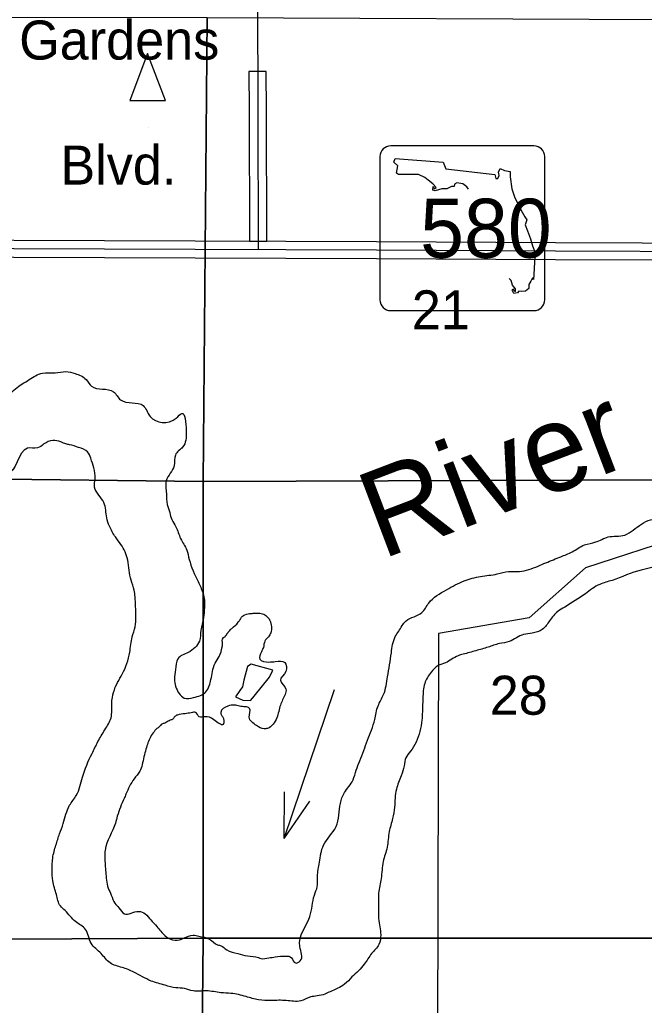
# Model space of a CAD drawing. Extents: x 380424 to 701066, y 1117407 to 1412949.
# Drawn here: x 519120 to 526323, y 1336064 to 1347425 of the extents above; entities that cross this region are included whole.
import ezdxf

# ---------------------------------------------------------------- set-up
doc = ezdxf.new("R2010")
doc.units = 0
for name, color, linetype in [('Cities Incorporated Area', 7, 'Continuous'), ('County Route Divided Highway Outline and Fill', 7, 'Continuous'), ('County Routes Highway Center Lines', 7, 'Continuous'), ('Culture', 7, 'Continuous'), ('Culture Text', 7, 'Continuous'), ('Islands', 7, 'Continuous'), ('Masks for Road Features', 7, 'Continuous'), ('Roadshilelds State Highways', 7, 'Continuous'), ('Section Lines', 7, 'Continuous'), ('Section Numbers', 7, 'Continuous'), ('State Roads Related Text', 7, 'Continuous'), ('State Route Divided Highway Outline and Fill', 7, 'Continuous'), ('State Routes Highway Center Lines', 7, 'Continuous'), ('Wide Rivers and Canals', 7, 'Continuous'), ('Wide Rivers and Canals Text', 7, 'Continuous')]:
    doc.layers.add(name, color=color, linetype=linetype)

msp = doc.modelspace()

# ---------------------------------------------------------------- linework, layer by layer
at = {"layer": 'Cities Incorporated Area'}
msp.add_lwpolyline([(534550, 1358334), (529742, 1358333), (528607, 1358333), (526669, 1358336), (526713, 1352805), (527981, 1352799), (527906, 1344548), (527884, 1342040), (527913, 1341844), (525644, 1341106), (524995, 1340530), (523948, 1340351), (523934, 1334150), (526494, 1334156), (526501, 1333156), (526466, 1326262), (529138, 1326253), (529132, 1321129), (537211, 1320996)], dxfattribs=at)
at = {"layer": 'County Route Divided Highway Outline and Fill'}
msp.add_lwpolyline([(521969, 1344872), (521965, 1346380), (521964, 1346829), (521764, 1346829), (521765, 1346379), (521769, 1344872)], close=True, dxfattribs=at)
at = {"layer": 'County Routes Highway Center Lines'}
msp.add_lwpolyline([(521847, 1352829), (521865, 1346379), (521870, 1344772)], dxfattribs=at)
at = {"layer": 'Culture'}
msp.add_line((520605, 1346179), (520605, 1346179), dxfattribs=at)
msp.add_line((520605, 1346179), (520605, 1346179), dxfattribs=at)
msp.add_lwpolyline([(520595, 1347036), (520391, 1346494), (520800, 1346494)], close=True, dxfattribs=at)
at = {"layer": 'Islands'}
msp.add_lwpolyline([(521825, 1339627), (522000, 1339846), (522038, 1339927), (521790, 1339995), (521746, 1339971), (521703, 1339811), (521688, 1339735), (521659, 1339691), (521609, 1339618), (521694, 1339580), (521781, 1339577), (521828, 1339633)], close=True, dxfattribs=at)
at = {"layer": 'Masks for Road Features'}
msp.add_line((521769, 1344872), (521969, 1344872), dxfattribs=at)
at = {"layer": 'Roadshilelds State Highways'}
for p, q in [((525050, 1345971), (523400, 1345971)), ((523275, 1345846), (523275, 1344196)), ((525175, 1344196), (525175, 1345846)), ((523400, 1344071), (525050, 1344071))]:
    msp.add_line(p, q, dxfattribs=at)
for points in [[(524294, 1345472), (524275, 1345497), (524232, 1345533), (524163, 1345543), (524133, 1345530), (524130, 1345501), (524100, 1345504), (524047, 1345474), (523988, 1345474), (523912, 1345454), (523886, 1345461), (523889, 1345504), (523905, 1345474), (523922, 1345491), (523886, 1345533), (523830, 1345576), (523793, 1345606), (523721, 1345639), (523645, 1345642), (523490, 1345639), (523467, 1345656), (523480, 1345741), (523434, 1345784), (523451, 1345824)], [(523451, 1345824), (524004, 1345784), (524034, 1345705), (524598, 1345642), (524611, 1345596), (524634, 1345596), (524650, 1345629), (524641, 1345669), (524660, 1345708), (524710, 1345685), (524776, 1345675), (524776, 1345613), (524795, 1345477), (524828, 1345382), (524898, 1345233), (524944, 1345154), (524970, 1345118), (524950, 1345062), (524977, 1344993), (525010, 1344897), (525033, 1344818), (525059, 1344748), (525059, 1344686), (525053, 1344560), (525049, 1344488), (525046, 1344432), (525033, 1344448), (525016, 1344412), (524993, 1344372), (524993, 1344326), (524954, 1344297), (524911, 1344290), (524875, 1344297), (524861, 1344277), (524819, 1344270), (524799, 1344307), (524809, 1344323), (524822, 1344300), (524838, 1344293), (524838, 1344323), (524802, 1344366), (524789, 1344419), (524766, 1344443)]]:
    msp.add_lwpolyline(points, dxfattribs=at)
for centre, start, end in [((523400, 1345846), 90, 180), ((525050, 1345846), 0, 90), ((523400, 1344196), 180, 270), ((525050, 1344196), 270, 360)]:
    msp.add_arc(centre, 125, start, end, dxfattribs=at)
at = {"layer": 'Section Lines'}
for points in [[(521283, 1347450), (521235, 1342101), (515965, 1342164), (515972, 1347457)], [(526567, 1347429), (526567, 1347420), (526549, 1342119), (521247, 1342100), (521235, 1342101), (521283, 1347450)], [(521235, 1342101), (521235, 1342095), (521234, 1336838), (515926, 1336811), (515965, 1342164)], [(526549, 1342119), (526549, 1342103), (526490, 1336838), (521234, 1336838), (521235, 1342095), (521235, 1342101), (521247, 1342100)], [(521234, 1336838), (521234, 1336827), (521199, 1333044), (521186, 1331539), (515873, 1331536), (515878, 1333062), (515926, 1336811)], [(526490, 1336838), (526507, 1333026), (526507, 1331518), (522538, 1331527), (521186, 1331539), (521199, 1333044), (521234, 1336827), (521234, 1336838)]]:
    msp.add_lwpolyline(points, close=True, dxfattribs=at)
at = {"layer": 'State Route Divided Highway Outline and Fill'}
for points in [[(498964, 1345765), (499317, 1345541), (499589, 1345396), (499858, 1345305), (500107, 1345262), (500241, 1345266), (500393, 1345250), (501180, 1345241), (504534, 1345237), (504973, 1345229), (505273, 1345169), (505682, 1345091), (505907, 1345079), (507279, 1345062), (508992, 1345035), (513085, 1344970), (513328, 1344949), (513533, 1344920), (513939, 1344912), (514868, 1344899), (523236, 1344867), (525301, 1344858), (529299, 1344843), (529276, 1329155)], [(529076, 1329155), (529099, 1344644), (525300, 1344658), (523236, 1344667), (514866, 1344699), (513936, 1344712), (513517, 1344720), (513306, 1344750), (513074, 1344770), (508989, 1344835), (507276, 1344862), (505900, 1344879), (505658, 1344892), (505234, 1344972), (504951, 1345029), (504531, 1345037), (501179, 1345041), (500381, 1345050), (500233, 1345066), (500093, 1345062), (499808, 1345111), (499510, 1345212), (499216, 1345367), (498861, 1345593)]]:
    msp.add_lwpolyline(points, dxfattribs=at)
at = {"layer": 'State Routes Highway Center Lines'}
msp.add_lwpolyline([(529176, 1329155), (529199, 1344743), (525300, 1344758), (523236, 1344767), (514867, 1344799), (513938, 1344812), (513525, 1344820), (513317, 1344849), (513079, 1344870), (508990, 1344935), (507278, 1344962), (505903, 1344979), (505670, 1344991), (505253, 1345070), (504962, 1345129), (504532, 1345137), (501179, 1345141), (500387, 1345150), (500237, 1345166), (500100, 1345162), (499833, 1345208), (499550, 1345304), (499266, 1345454), (498912, 1345679)], dxfattribs=at)
at = {"layer": 'Wide Rivers and Canals'}
for points in [[(517675, 1342342), (517707, 1342351), (517768, 1342345), (517821, 1342371), (517870, 1342386), (517920, 1342374), (517958, 1342316), (518180, 1342409), (518332, 1342526), (518466, 1342672), (518556, 1342768), (518731, 1342920), (518839, 1342990), (519149, 1343226), (519230, 1343276), (519382, 1343352), (519528, 1343355), (519654, 1343369), (519759, 1343346), (519886, 1343277), (519949, 1343200), (520202, 1343136), (520284, 1343042), (520545, 1342976), (520623, 1342852), (520926, 1342832), (520988, 1342887), (521040, 1342686), (520999, 1342499), (520915, 1342406), (520900, 1342284), (520810, 1342111), (520812, 1341963), (520821, 1341837), (520850, 1341744), (520874, 1341662), (520920, 1341580), (520976, 1341444), (521046, 1341312), (521075, 1341204), (521177, 1340948), (521233, 1340814), (521250, 1340732), (521250, 1340650), (521239, 1340530), (521209, 1340387), (521192, 1340263), (521063, 1340132), (520944, 1340059), (520918, 1339933), (520906, 1339822), (520918, 1339743), (520958, 1339659), (521017, 1339606), (521125, 1339612), (521268, 1339678), (521306, 1339746), (521326, 1339819), (521344, 1339910), (521373, 1340006), (521422, 1340085), (521455, 1340193), (521458, 1340210), (521458, 1340222), (521460, 1340240), (521460, 1340248), (521458, 1340251), (521487, 1340313), (521493, 1340316), (521495, 1340321), (521507, 1340336), (521510, 1340345), (521522, 1340359), (521525, 1340365), (521533, 1340374), (521551, 1340394), (521565, 1340409), (521638, 1340479), (521644, 1340488), (521656, 1340499), (521659, 1340508), (521665, 1340514), (521669, 1340522), (521790, 1340581), (521837, 1340584), (521889, 1340584), (521948, 1340564), (521983, 1340535), (522006, 1340499), (522015, 1340359), (521989, 1340313), (521948, 1340263), (521930, 1340190), (521907, 1340137), (521889, 1340053), (521992, 1340021), (522068, 1340026)], [(522952, 1336391), (522867, 1336306), (522702, 1336221), (522640, 1336193), (522550, 1336172), (522476, 1336160), (522362, 1336115), (522194, 1336119), (522022, 1336119), (521874, 1336127), (521731, 1336164), (521555, 1336201), (521440, 1336209), (521272, 1336230), (521120, 1336230), (521022, 1336258), (520920, 1336266), (520797, 1336295), (520637, 1336344), (520436, 1336447), (520301, 1336500), (520162, 1336553), (520059, 1336660), (519944, 1336779), (519879, 1336939), (519764, 1337029), (519643, 1337156), (519590, 1337209), (519543, 1337340), (519501, 1337499), (519495, 1337620), (519501, 1337763), (519538, 1337910), (519580, 1338042), (519622, 1338158), (519696, 1338369), (519773, 1338484), (519843, 1338694), (519954, 1338966), (520023, 1339103), (520102, 1339240), (520173, 1339378), (520182, 1339548), (520249, 1339786), (520302, 1339880), (520389, 1340133), (520418, 1340310), (520451, 1340428), (520456, 1340661), (520451, 1340772), (520442, 1340848), (520404, 1340965), (520383, 1341079), (520366, 1341196), (520287, 1341377), (520224, 1341462), (520155, 1341588), (520123, 1341683), (520092, 1341858), (519984, 1342035), (519989, 1342134), (519976, 1342259), (519939, 1342369), (519902, 1342443), (519800, 1342494), (519695, 1342526), (519654, 1342534), (519595, 1342558), (519502, 1342575), (519400, 1342534), (519324, 1342488), (519210, 1342485), (518974, 1342204), (518886, 1342228), (518819, 1342190), (518717, 1342134), (518635, 1342134), (518606, 1342056), (518445, 1341886), (518294, 1341784), (518209, 1341673), (518083, 1341574), (517859, 1341546), (517823, 1341551), (517764, 1341562), (517685, 1341573), (517585, 1341573), (517458, 1341551), (517337, 1341504), (517226, 1341441), (517115, 1341377), (517020, 1341319), (516894, 1341261), (516732, 1341180), (516572, 1341137), (516373, 1341078), (515760, 1340880)], [(523363, 1339852), (523406, 1340126), (523452, 1340314), (523491, 1340376), (523577, 1340496), (523758, 1340592), (523838, 1340700), (524042, 1340854), (524247, 1340956), (524434, 1341007), (524627, 1341036), (524758, 1341064), (524883, 1341064), (525099, 1341127), (525275, 1341200), (525360, 1341234), (525491, 1341291), (525633, 1341371), (525763, 1341405), (525905, 1341462), (526098, 1341485), (526195, 1341541), (526394, 1341661), (526545, 1341678), (526698, 1341689), (526899, 1341715), (527052, 1341736), (527289, 1341794), (527384, 1341815), (527564, 1341877), (527785, 1341956), (527871, 1341979)], [(528992, 1341326), (528917, 1341398), (528903, 1341568), (528887, 1341604), (528802, 1341661), (528626, 1341672), (528535, 1341666), (528456, 1341655), (528376, 1341649), (528280, 1341621), (528194, 1341610), (528075, 1341592), (527944, 1341525), (527801, 1341462), (527654, 1341430), (527553, 1341399), (527331, 1341359), (527138, 1341303), (526950, 1341257), (526865, 1341263), (526746, 1341252), (526615, 1341183), (526519, 1341149), (526411, 1341109), (526286, 1341081), (525951, 1340962), (525809, 1340916), (525644, 1340808), (525405, 1340655), (525326, 1340604), (525231, 1340496), (525147, 1340396), (525031, 1340354), (524931, 1340338), (524766, 1340257), (524652, 1340233), (524521, 1340192), (524381, 1340151), (524234, 1340110), (524177, 1340093), (524029, 1340011), (523947, 1339979), (523865, 1339905), (523791, 1339773), (523770, 1339604), (523764, 1339446), (523759, 1339351), (523691, 1339098), (523627, 1338992), (523574, 1338918), (523554, 1338824), (523521, 1338710), (523464, 1338554), (523443, 1338348), (523421, 1338216), (523382, 1338066), (523357, 1337886), (523312, 1337722), (523288, 1337525), (523259, 1337358), (523259, 1337170), (523259, 1337063), (523283, 1336875), (523263, 1336765), (523179, 1336660), (523094, 1336538), (522952, 1336391)], [(522068, 1340026), (522176, 1340015), (522190, 1339913), (522126, 1339813), (522190, 1339708), (522181, 1339647), (522126, 1339524), (522086, 1339377), (521977, 1339256), (521939, 1339250), (521852, 1339288), (521767, 1339384), (521770, 1339486), (521746, 1339501), (521723, 1339504), (521653, 1339513), (521598, 1339524), (521519, 1339513), (521440, 1339440), (521446, 1339410), (521458, 1339393), (521466, 1339302), (521358, 1339356), (521256, 1339390), (521189, 1339390), (521148, 1339440), (521098, 1339437), (521028, 1339425), (520938, 1339410), (520909, 1339393), (520903, 1339387), (520880, 1339358), (520868, 1339355), (520821, 1339331), (520783, 1339314), (520751, 1339299), (520737, 1339282), (520716, 1339264), (520669, 1339218), (520599, 1339089), (520576, 1339017), (520532, 1338838), (520506, 1338762), (520440, 1338676), (520345, 1338496), (520324, 1338449), (520246, 1338245), (520223, 1338163), (520106, 1337854), (520106, 1337684), (520112, 1337597), (520141, 1337416), (520176, 1337334), (520217, 1337240), (520264, 1337188), (520328, 1337118), (520491, 1337147), (520567, 1337118), (520631, 1337048), (520702, 1336972), (520795, 1336867), (520912, 1336814), (521011, 1336837), (521122, 1336872), (521186, 1336861), (521309, 1336826), (521402, 1336761), (521443, 1336750), (521507, 1336703), (521636, 1336662), (521746, 1336633), (521875, 1336615), (521904, 1336604), (521992, 1336610), (522068, 1336621), (522187, 1336632), (522253, 1336613), (522300, 1336552), (522355, 1336576), (522351, 1336740), (522466, 1337087), (522519, 1337335), (522551, 1337430), (522554, 1337549), (522577, 1337713), (522624, 1337909), (522769, 1338124), (522818, 1338392), (522866, 1338515), (522964, 1338661), (523001, 1338775), (523042, 1338882), (523132, 1339120), (523214, 1339357), (523253, 1339515), (523316, 1339647), (523363, 1339852)]]:
    msp.add_spline(points, degree=3, dxfattribs=at)
at = {"layer": 'Wide Rivers and Canals Text'}
for q in [(522749, 1339705), (522172, 1338524), (522465, 1338416)]:
    msp.add_line((522171, 1337988), q, dxfattribs=at)

# ---------------------------------------------------------------- texts
at = {"layer": 'Culture Text'}
msp.add_text('Gardens', height=450, rotation=0.0004, dxfattribs=at).set_placement((519114, 1346965))
at = {"layer": 'Roadshilelds State Highways'}
msp.add_text('580', height=680, dxfattribs=at).set_placement((523738, 1344681))
at = {"layer": 'Section Numbers'}
for s, p in [('21', (523642, 1343855)), ('28', (524541, 1339413))]:
    msp.add_text(s, height=450, dxfattribs=at).set_placement(p)
at = {"layer": 'State Roads Related Text'}
msp.add_text('Blvd.', height=450, rotation=0.0004, dxfattribs=at).set_placement((519589, 1345524))
at = {"layer": 'Wide Rivers and Canals Text'}
msp.add_text('River', height=1000, rotation=20.8547, dxfattribs=at).set_placement((523296, 1341201))

doc.saveas('drawing.dxf')
